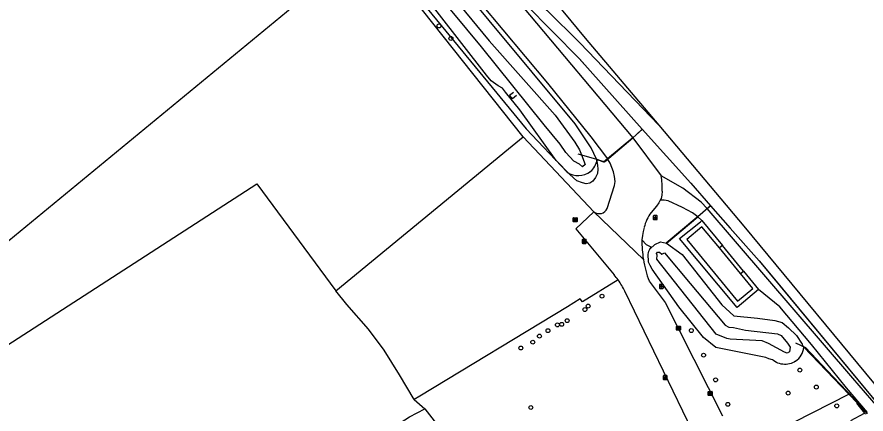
# Model space of a CAD drawing. Extents: x 156141 to 158132, y 385651 to 388399.
# Drawn here: x 157164.3 to 157377.8, y 387547.6 to 387647.2 of the extents above; entities that cross this region are included whole.
import ezdxf

# ---------------------------------------------------------------- set-up
doc = ezdxf.new("R2010")
doc.units = 0
for name, color, linetype in [('IMGEO_Boom', 7, 'Continuous'), ('IMGEO_Brandkraan', 7, 'Continuous'), ('IMGEO_Erf', 7, 'Continuous'), ('IMGEO_Geluidsscherm', 7, 'Continuous'), ('IMGEO_Grasland_overig', 7, 'Continuous'), ('IMGEO_Groenvoorziening', 7, 'Continuous'), ('IMGEO_Hek', 7, 'Continuous'), ('IMGEO_Kolk', 7, 'Continuous'), ('IMGEO_Lichtpunt', 7, 'Continuous'), ('IMGEO_Muur', 7, 'Continuous'), ('IMGEO_Oever', 7, 'Continuous'), ('IMGEO_Pand', 7, 'Continuous'), ('IMGEO_Pand_vergunning_verleend', 7, 'Continuous'), ('IMGEO_Rijbaan_lokaal_open', 7, 'Continuous'), ('IMGEO_Spoor', 7, 'Continuous'), ('IMGEO_Spoorbaan_halfverhard', 7, 'Continuous'), ('IMGEO_Terreindeel_gesloten', 7, 'Continuous'), ('IMGEO_Terreindeel_halfverhard', 7, 'Continuous'), ('IMGEO_Terreindeel_open', 7, 'Continuous'), ('IMGEO_Waterloop', 7, 'Continuous')]:
    doc.layers.add(name, color=color, linetype=linetype)

msp = doc.modelspace()

# ---------------------------------------------------------------- linework, layer by layer
at = {"layer": 'IMGEO_Boom'}
for centre in [(157270.45, 387644.99), (157273.45, 387641.86), (157311.44, 387577.15), (157307.15, 387573.78), (157307.96, 387574.66), (157302.68, 387570.99), (157300.23, 387569.93), (157301.31, 387570.07), (157295.71, 387567.12), (157297.85, 387568.48), (157333.89, 387568.51), (157294.03, 387565.6), (157291.03, 387564.13), (157336.98, 387562.33), (157361.17, 387558.59), (157340, 387556.12), (157365.33, 387554.32), (157358.24, 387552.81), (157343.08, 387549.98), (157370.46, 387549.6), (157293.55, 387549.2)]:
    msp.add_circle(centre, 0.489, dxfattribs=at)
at = {"layer": 'IMGEO_Brandkraan'}
for p, q in [((157304.19, 387595.92), (157304.19, 387596.77)), ((157304.27, 387596.84), (157305.12, 387596.84)), ((157305.12, 387595.84), (157304.27, 387595.84)), ((157304.68, 387596.62), (157304.71, 387596.62)), ((157304.7, 387596.06), (157304.68, 387596.06)), ((157305.19, 387596.77), (157305.19, 387595.92))]:
    msp.add_line(p, q, dxfattribs=at)
for points in [[(157304.19, 387595.92), (157304.19, 387596.77)], [(157304.27, 387596.84), (157305.12, 387596.84)], [(157305.12, 387595.84), (157304.27, 387595.84)], [(157304.54, 387596.54), (157304.54, 387596.14), (157304.75, 387596.14)], [(157304.77, 387596.54), (157304.54, 387596.54)], [(157304.72, 387596.46), (157304.67, 387596.46), (157304.67, 387596.39)], [(157304.67, 387596.39), (157304.72, 387596.39)], [(157304.73, 387596.31), (157304.67, 387596.31), (157304.67, 387596.23)], [(157304.67, 387596.23), (157304.73, 387596.23)], [(157305.19, 387596.77), (157305.19, 387595.92)]]:
    msp.add_lwpolyline(points, dxfattribs=at)
for centre, radius, start, end in [((157304.27, 387596.77), 0.0765, 91.552, 178.448), ((157304.27, 387596.77), 0.0765, 91.552, 178.448), ((157304.27, 387595.92), 0.0765, 181.552, 268.448), ((157304.27, 387595.92), 0.0765, 181.552, 268.448), ((157304.72, 387596.42), 0.0379, 267.8285, 90.9355), ((157304.73, 387596.27), 0.0404, 269.8759, 90.5077), ((157304.76, 387596.39), 0.251, 268.6676, 293.5347), ((157304.78, 387596.4), 0.145, 59.4692, 91.5367), ((157304.8, 387596.45), 0.0922, 285.5137, 58.1501), ((157304.81, 387596.25), 0.105, 301.3115, 78.989), ((157305.12, 387596.77), 0.0765, 1.552, 88.448), ((157305.12, 387596.77), 0.0765, 1.552, 88.448), ((157305.12, 387595.92), 0.0765, 271.552, 358.448), ((157305.12, 387595.92), 0.0765, 271.552, 358.448)]:
    msp.add_arc(centre, radius, start, end, dxfattribs=at)
for centre, major_axis, ratio, start_param, end_param in [((157304.68, 387596.34), (-0.387, 0.002), 0.722429, 4.712389, 7.853982), ((157304.7, 387596.34), (-0.39, 0.002), 0.717154, 1.570796, 4.712389)]:
    msp.add_ellipse(centre, major_axis=major_axis, ratio=ratio, start_param=start_param, end_param=end_param, dxfattribs=at)
at = {"layer": 'IMGEO_Erf'}
msp.add_lwpolyline([(157044.77, 387489.29), (157045.26, 387492.02), (157133.71, 387546.7), (157224.65, 387605.36), (157244.52, 387578.45)], dxfattribs=at)
at = {"layer": 'IMGEO_Geluidsscherm'}
for points in [[(157308.43, 387633.72), (157305.72, 387636.78)], [(157308.43, 387633.72), (157321.55, 387619.09), (157333.75, 387605.5), (157338.7, 387599.85), (157343.64, 387594.2), (157344.92, 387592.8), (157350.93, 387586.02), (157354.8, 387581.4), (157381.81, 387548.89)]]:
    msp.add_lwpolyline(points, dxfattribs=at)
at = {"layer": 'IMGEO_Grasland_overig'}
for points in [[(156939.41, 388054.84), (156944.18, 388055.05), (156945.58, 388054.55), (156946.77, 388053.65), (156948.55, 388051.57), (156970.11, 388025.24), (157005.47, 387982.53), (157049.8, 387929.3), (157100.84, 387868.17), (157258.43, 387677.55), (157297.71, 387630.61), (157308.64, 387617.11), (157312.86, 387611.64)], [(157310.02, 387611.56), (157308.68, 387614.42), (157304.73, 387620.42), (157185.76, 387763.15), (157144.22, 387814.24), (157076.68, 387895.92), (157054.02, 387923.54)], [(157292.21, 387650.48), (157291.45, 387649.84), (157319.16, 387616.92)], [(157321.55, 387619.09), (157320.05, 387617.67), (157319.16, 387616.92)], [(157312.86, 387611.64), (157311.85, 387610.8), (157310.02, 387611.56)], [(157337.92, 387599.16), (157336.34, 387600.74), (157331.76, 387604.24), (157326.34, 387607.34)], [(157335.55, 387597.1), (157334.2, 387598.1), (157331.64, 387599.44), (157328.11, 387601.08), (157327.11, 387601.25), (157326.06, 387601.21)], [(157337.92, 387599.16), (157338.7, 387599.85)], [(157380.91, 387549.21), (157374.51, 387556.55), (157337.92, 387599.16)], [(157327.67, 387590.41), (157335.55, 387597.1)], [(157336.55, 387596.15), (157335.55, 387597.1)], [(157350.77, 387578.81), (157345.43, 387574.32), (157330.95, 387591.59), (157336.17, 387595.84), (157336.55, 387596.15)], [(157323.54, 387589.09), (157323.55, 387589.1), (157323.76, 387589.42), (157322.61, 387590.02), (157321.49, 387591.28)], [(157323.54, 387589.09), (157323.57, 387589.05), (157324.76, 387590.08), (157326.12, 387590.79), (157327.65, 387590.42), (157327.67, 387590.41)], [(157327.67, 387590.41), (157331.56, 387587.64), (157341.59, 387574.96), (157344.62, 387572.24), (157350.55, 387571.62), (157354.92, 387571.06), (157356.73, 387570.53), (157358.33, 387569.22), (157360.3, 387567.23), (157361.76, 387565.12), (157361.83, 387564.79), (157362.16, 387564.44), (157362.16, 387564.32)], [(157378.23, 387547.9), (157372.93, 387554.16), (157364.13, 387565.03), (157356.14, 387574.47), (157350.77, 387578.81)], [(157373.46, 387552.53), (157362.16, 387564.32)], [(157373.46, 387552.53), (157375.56, 387550.34), (157375.45, 387550.25), (157377.45, 387547.81)]]:
    msp.add_lwpolyline(points, dxfattribs=at)
at = {"layer": 'IMGEO_Groenvoorziening'}
for points in [[(157291.6, 387617.11), (157223.8, 387702.43)], [(157310.02, 387611.56), (157310.33, 387610), (157310.4, 387609.03), (157310.34, 387607.96), (157309.84, 387606.96), (157309.14, 387606), (157308.4, 387605.49), (157307.45, 387605.31), (157306.53, 387605.6), (157305.12, 387606.13), (157303.32, 387607.66), (157299.95, 387611.17), (157290.74, 387623.89), (157287.14, 387628.35), (157286.46, 387629.34), (157285.36, 387629.94), (157283.6, 387631.19), (157282.41, 387632.66), (157270.01, 387648.51), (157265.31, 387654.35), (157259.96, 387660.72), (157242.73, 387680.95), (157239.04, 387685.66), (157223.8, 387702.43)], [(157244.52, 387578.45), (157287.96, 387614.12), (157291.6, 387617.11)], [(157309.42, 387598.34), (157291.6, 387617.11)], [(157360.08, 387560.8), (157359.72, 387560.59), (157359.35, 387560.4), (157358.96, 387560.25), (157358.55, 387560.14), (157358.14, 387560.06), (157357.72, 387560.01), (157357.3, 387560.01), (157356.89, 387560.04), (157356.47, 387560.11), (157356.07, 387560.22), (157355.67, 387560.36), (157355.29, 387560.53), (157354.92, 387560.74), (157354.58, 387560.98), (157354.28, 387561.12), (157353.42, 387561.4), (157352.62, 387561.78), (157340.06, 387564.26), (157336.93, 387566.74), (157330.77, 387574.44), (157324.03, 387583.89), (157323.55, 387584.86), (157323.17, 387585.68), (157323.1, 387586.52), (157323.05, 387586.9), (157323.04, 387587.09), (157323.04, 387587.28), (157323.07, 387587.66), (157323.14, 387588.04), (157323.24, 387588.41), (157323.38, 387588.76), (157323.54, 387589.09)], [(157315.51, 387581.22), (157306.54, 387575.74), (157305.96, 387576.44), (157302.73, 387574.48), (157265.64, 387552.06), (157264.19, 387551.18)], [(157264.19, 387551.18), (157260.54, 387557.36), (157256.64, 387563.55), (157252.74, 387568.83), (157247.26, 387575.04), (157244.52, 387578.45)], [(157346.04, 387538.57), (157373.46, 387552.53)], [(157264.19, 387551.18), (157266.88, 387548.83), (157290.64, 387518.4), (157293.57, 387514.64), (157294.47, 387513.49)]]:
    msp.add_lwpolyline(points, dxfattribs=at)
msp.add_arc((157357.46, 387564.72), 4.72, 303.8339, 355.0912, dxfattribs=at)
at = {"layer": 'IMGEO_Hek'}
for points in [[(157173.44, 387763.61), (157292.36, 387619.14)], [(157292.36, 387619.14), (157302.67, 387608.27)], [(157305.38, 387612.89), (157306.25, 387612.64), (157310.02, 387611.56), (157312.05, 387610.9), (157319.16, 387616.92), (157321.61, 387619.03)], [(157319.16, 387616.92), (157312.89, 387611.6)], [(157312.89, 387611.6), (157312.04, 387610.87), (157311.04, 387611.09), (157310.17, 387611.41)], [(157338.74, 387599.81), (157335.55, 387597.1), (157335.27, 387596.86), (157327.54, 387590.49)], [(157360.05, 387565.39), (157362.58, 387564.26), (157369.57, 387556.86), (157374.8, 387551.41), (157378.07, 387547.61)], [(157373.46, 387552.53), (157362.16, 387564.32)], [(157242.33, 387528.8), (157256.29, 387537.41), (157254.1, 387541.07), (157263.05, 387546.84), (157266.88, 387548.83), (157290.64, 387518.4)]]:
    msp.add_lwpolyline(points, dxfattribs=at)
for centre, radius, start, end in [((157305.97, 387611.82), 4.22, 306.897, 354.4536), ((157305.46, 387612.57), 5.13, 237.0916, 306.4263)]:
    msp.add_arc(centre, radius, start, end, dxfattribs=at)
at = {"layer": 'IMGEO_Kolk'}
for p, q in [((157330.17, 387568.65), (157330.17, 387569.51)), ((157330.24, 387569.58), (157331.1, 387569.58)), ((157330.66, 387569.36), (157330.68, 387569.36)), ((157331.17, 387569.51), (157331.17, 387568.65)), ((157331.1, 387568.58), (157330.24, 387568.58)), ((157330.68, 387568.8), (157330.66, 387568.8)), ((157338.16, 387552.28), (157338.16, 387553.14)), ((157338.24, 387553.21), (157339.09, 387553.21)), ((157339.09, 387552.21), (157338.24, 387552.21)), ((157338.65, 387552.99), (157338.68, 387552.99)), ((157338.67, 387552.43), (157338.65, 387552.43)), ((157339.16, 387553.14), (157339.16, 387552.28))]:
    msp.add_line(p, q, dxfattribs=at)
for points in [[(157330.17, 387568.65), (157330.17, 387569.51)], [(157330.24, 387569.58), (157331.1, 387569.58)], [(157330.49, 387569.28), (157330.61, 387569.28), (157330.61, 387569.13), (157330.74, 387569.28), (157330.91, 387569.28), (157330.76, 387569.13), (157330.91, 387568.88), (157330.76, 387568.88), (157330.68, 387569.04), (157330.61, 387568.98), (157330.61, 387568.88), (157330.49, 387568.88), (157330.49, 387569.28)], [(157331.17, 387569.51), (157331.17, 387568.65)], [(157331.1, 387568.58), (157330.24, 387568.58)], [(157338.16, 387552.28), (157338.16, 387553.14)], [(157338.24, 387553.21), (157339.09, 387553.21)], [(157339.09, 387552.21), (157338.24, 387552.21)], [(157338.48, 387552.91), (157338.61, 387552.91), (157338.61, 387552.76), (157338.74, 387552.91), (157338.9, 387552.91), (157338.76, 387552.76), (157338.91, 387552.51), (157338.76, 387552.51), (157338.67, 387552.67), (157338.61, 387552.61), (157338.61, 387552.51), (157338.48, 387552.51), (157338.48, 387552.91)], [(157339.16, 387553.14), (157339.16, 387552.28)]]:
    msp.add_lwpolyline(points, dxfattribs=at)
for centre, start, end in [((157330.25, 387569.5), 91.552, 178.448), ((157330.25, 387569.5), 91.552, 178.448), ((157331.09, 387569.5), 1.552, 88.448), ((157331.09, 387569.5), 1.552, 88.448), ((157330.25, 387568.65), 181.552, 268.448), ((157330.25, 387568.65), 181.552, 268.448), ((157331.09, 387568.65), 271.552, 358.448), ((157331.09, 387568.65), 271.552, 358.448), ((157338.24, 387553.13), 91.552, 178.448), ((157338.24, 387553.13), 91.552, 178.448), ((157338.24, 387552.28), 181.552, 268.448), ((157338.24, 387552.28), 181.552, 268.448), ((157339.09, 387553.13), 1.552, 88.448), ((157339.09, 387553.13), 1.552, 88.448), ((157339.09, 387552.28), 271.552, 358.448), ((157339.09, 387552.28), 271.552, 358.448)]:
    msp.add_arc(centre, 0.0765, start, end, dxfattribs=at)
for centre, major_axis, ratio, start_param, end_param in [((157330.66, 387569.08), (-0.387, 0.002), 0.722429, 4.712389, 7.853982), ((157330.68, 387569.08), (-0.39, 0.002), 0.717154, 1.570796, 4.712389), ((157338.65, 387552.71), (-0.387, 0.002), 0.722429, 4.712389, 7.853982), ((157338.67, 387552.71), (-0.39, 0.002), 0.717154, 1.570796, 4.712389)]:
    msp.add_ellipse(centre, major_axis=major_axis, ratio=ratio, start_param=start_param, end_param=end_param, dxfattribs=at)
at = {"layer": 'IMGEO_Lichtpunt'}
for p, q in [((157324.34, 387597.27), (157324.34, 387596.46)), ((157324.34, 387597.27), (157324.34, 387596.46)), ((157325.24, 387597.36), (157324.43, 387597.36)), ((157325.24, 387597.36), (157324.43, 387597.36)), ((157325.34, 387596.46), (157325.34, 387597.27)), ((157325.34, 387596.46), (157325.34, 387597.27)), ((157324.43, 387596.37), (157325.24, 387596.37)), ((157324.43, 387596.37), (157325.24, 387596.37)), ((157306.47, 387591.32), (157306.47, 387590.51)), ((157306.47, 387591.32), (157306.47, 387590.51)), ((157306.48, 387591.29), (157306.48, 387590.48)), ((157306.48, 387591.29), (157306.48, 387590.48)), ((157307.37, 387591.41), (157306.57, 387591.41)), ((157307.37, 387591.41), (157306.57, 387591.41)), ((157307.38, 387591.38), (157306.58, 387591.38)), ((157307.38, 387591.38), (157306.58, 387591.38)), ((157307.47, 387590.51), (157307.47, 387591.32)), ((157307.47, 387590.51), (157307.47, 387591.32)), ((157307.48, 387590.48), (157307.48, 387591.29)), ((157307.48, 387590.48), (157307.48, 387591.29)), ((157306.57, 387590.41), (157307.37, 387590.41)), ((157306.57, 387590.41), (157307.37, 387590.41)), ((157306.58, 387590.39), (157307.38, 387590.39)), ((157306.58, 387590.39), (157307.38, 387590.39)), ((157325.86, 387580.01), (157325.86, 387579.2)), ((157325.86, 387580.01), (157325.86, 387579.2)), ((157326.77, 387580.1), (157325.96, 387580.1)), ((157326.77, 387580.1), (157325.96, 387580.1)), ((157326.86, 387579.2), (157326.86, 387580.01)), ((157326.86, 387579.2), (157326.86, 387580.01)), ((157325.96, 387579.1), (157326.77, 387579.1)), ((157325.96, 387579.1), (157326.77, 387579.1)), ((157326.84, 387557.09), (157326.84, 387556.29)), ((157326.84, 387557.09), (157326.84, 387556.29)), ((157327.74, 387557.19), (157326.93, 387557.19)), ((157327.74, 387557.19), (157326.93, 387557.19)), ((157327.83, 387556.29), (157327.83, 387557.09)), ((157327.83, 387556.29), (157327.83, 387557.09)), ((157326.93, 387556.19), (157327.74, 387556.19)), ((157326.93, 387556.19), (157327.74, 387556.19))]:
    msp.add_line(p, q, dxfattribs=at)
for points in [[(157324.71, 387596.93), (157324.75, 387596.9), (157324.57, 387596.64), (157324.53, 387596.67), (157324.71, 387596.93)], [(157324.82, 387596.88), (157324.86, 387596.88), (157324.86, 387596.56), (157324.82, 387596.56), (157324.82, 387596.88)], [(157324.93, 387596.9), (157324.96, 387596.93), (157325.15, 387596.67), (157325.11, 387596.64), (157324.93, 387596.9)], [(157306.85, 387590.98), (157306.89, 387590.95), (157306.7, 387590.69), (157306.66, 387590.72), (157306.85, 387590.98)], [(157306.86, 387590.95), (157306.9, 387590.93), (157306.71, 387590.66), (157306.67, 387590.69), (157306.86, 387590.95)], [(157306.95, 387590.93), (157307, 387590.93), (157307, 387590.61), (157306.95, 387590.61), (157306.95, 387590.93)], [(157306.96, 387590.91), (157307.01, 387590.91), (157307.01, 387590.58), (157306.96, 387590.58), (157306.96, 387590.91)], [(157307.06, 387590.95), (157307.1, 387590.98), (157307.28, 387590.72), (157307.25, 387590.69), (157307.06, 387590.95)], [(157307.07, 387590.93), (157307.11, 387590.95), (157307.29, 387590.69), (157307.26, 387590.66), (157307.07, 387590.93)], [(157326.24, 387579.67), (157326.28, 387579.64), (157326.09, 387579.38), (157326.05, 387579.41), (157326.24, 387579.67)], [(157326.34, 387579.62), (157326.39, 387579.62), (157326.39, 387579.3), (157326.34, 387579.3), (157326.34, 387579.62)], [(157326.45, 387579.64), (157326.49, 387579.67), (157326.68, 387579.41), (157326.64, 387579.38), (157326.45, 387579.64)], [(157327.21, 387556.76), (157327.25, 387556.73), (157327.06, 387556.47), (157327.02, 387556.49), (157327.21, 387556.76)], [(157327.31, 387556.71), (157327.36, 387556.71), (157327.36, 387556.39), (157327.31, 387556.39), (157327.31, 387556.71)], [(157327.42, 387556.73), (157327.46, 387556.76), (157327.65, 387556.49), (157327.61, 387556.47), (157327.42, 387556.73)]]:
    msp.add_lwpolyline(points, dxfattribs=at)
for centre in [(157324.84, 387597.07), (157306.97, 387591.11), (157306.98, 387591.09), (157326.36, 387579.8), (157327.34, 387556.89)]:
    msp.add_circle(centre, 0.0994, dxfattribs=at)
for centre, start, end in [((157324.43, 387597.27), 90, 180), ((157324.43, 387597.27), 90, 180), ((157325.24, 387597.27), 0, 90), ((157325.24, 387597.27), 0, 90), ((157324.43, 387596.46), 180, 270), ((157324.43, 387596.46), 180, 270), ((157325.24, 387596.46), 270, 0), ((157325.24, 387596.46), 270, 360), ((157306.57, 387591.32), 90, 180), ((157306.57, 387591.32), 90, 180), ((157306.57, 387590.51), 180, 270), ((157306.57, 387590.51), 180, 270), ((157306.58, 387591.29), 90, 180), ((157306.58, 387591.29), 90, 180), ((157306.58, 387590.48), 180, 270), ((157306.58, 387590.48), 180, 270), ((157307.37, 387591.32), 0, 90), ((157307.37, 387591.32), 0, 90), ((157307.37, 387590.51), 270, 0), ((157307.37, 387590.51), 270, 360), ((157307.38, 387591.29), 0, 90), ((157307.38, 387591.29), 0, 90), ((157307.38, 387590.48), 270, 0), ((157307.38, 387590.48), 270, 360), ((157325.96, 387580.01), 90, 180), ((157325.96, 387580.01), 90, 180), ((157326.77, 387580.01), 0, 90), ((157326.77, 387580.01), 0, 90), ((157325.96, 387579.2), 180, 270), ((157325.96, 387579.2), 180, 270), ((157326.77, 387579.2), 270, 0), ((157326.77, 387579.2), 270, 360), ((157326.93, 387557.09), 90, 180), ((157326.93, 387557.09), 90, 180), ((157327.74, 387557.09), 0, 90), ((157327.74, 387557.09), 0, 90), ((157326.93, 387556.29), 180, 270), ((157326.93, 387556.29), 180, 270), ((157327.74, 387556.29), 270, 0), ((157327.74, 387556.29), 270, 360)]:
    msp.add_arc(centre, 0.0946, start, end, dxfattribs=at)
at = {"layer": 'IMGEO_Muur'}
for points in [[(157288.97, 387626.72), (157288.22, 387627.6), (157289.17, 387628.36)], [(157289.93, 387627.51), (157288.97, 387626.72)], [(157374.04, 387545.94), (157377.45, 387547.81)], [(157377.45, 387547.81), (157377.7, 387547.51)]]:
    msp.add_lwpolyline(points, dxfattribs=at)
at = {"layer": 'IMGEO_Oever'}
msp.add_lwpolyline([(157306.25, 387612.64), (157310.02, 387611.56)], dxfattribs=at)
at = {"layer": 'IMGEO_Pand'}
for points in [[(157031.54, 387652.38), (157066.03, 387680.76), (157139.91, 387741.6), (157134.7, 387748.05), (157143.66, 387756.2), (157147.87, 387759.66), (157236.36, 387652.06), (157129.42, 387564.1), (157114.4, 387582.32), (157099.03, 387569.68)], [(157340.96, 387589.24), (157336.58, 387594.56), (157332.74, 387591.4), (157345.49, 387575.9), (157349.33, 387579.06), (157346.24, 387582.82)], [(157346.24, 387582.82), (157340.96, 387589.24)]]:
    msp.add_lwpolyline(points, dxfattribs=at)
at = {"layer": 'IMGEO_Pand_vergunning_verleend'}
msp.add_lwpolyline([(157147.33, 387759.22), (157147.87, 387759.66), (157236.36, 387652.06), (157129.42, 387564.1), (157126.75, 387567.33), (157114.4, 387582.32), (157113.95, 387581.95), (157099.03, 387569.68), (157096.47, 387572.82), (157031.54, 387652.38), (157066.03, 387680.76), (157139.91, 387741.6), (157134.7, 387748.05), (157143.66, 387756.2), (157147.33, 387759.22)], dxfattribs=at)
at = {"layer": 'IMGEO_Rijbaan_lokaal_open'}
for points in [[(157319.16, 387616.92), (157312.86, 387611.64)], [(157319.16, 387616.92), (157326.34, 387607.34)], [(157312.77, 387599.16), (157314.58, 387604.94), (157314.74, 387605.97), (157314.58, 387607.15), (157314.31, 387608.32), (157313.93, 387609.46), (157313.46, 387610.55), (157312.86, 387611.64)], [(157326.55, 387603.52), (157326.5, 387602.48), (157326.31, 387601.7), (157326.06, 387601.21)], [(157326.06, 387601.21), (157325.74, 387600.6), (157325.11, 387599.75), (157323.77, 387598.12)], [(157309.42, 387598.34), (157304.86, 387594.01), (157314.52, 387582.5)], [(157321.84, 387586.34), (157309.42, 387598.34)], [(157322.05, 387594.42), (157321.83, 387593.39), (157321.65, 387592.34), (157321.49, 387591.28)], [(157323.29, 387580.95), (157327.31, 387575.54), (157341.77, 387547.08)], [(157334.22, 387543.29), (157317.2, 387578.37)]]:
    msp.add_lwpolyline(points, dxfattribs=at)
for centre, radius, start, end in [((157306.74, 387604.34), 19.83, 357.6461, 8.7102), ((157310.78, 387600.02), 2.16, 230.8993, 336.6493), ((157331.12, 387592.46), 9.28, 142.3801, 167.7593), ((157349.1, 387590.78), 27.62, 178.9583, 189.2558), ((157349.03, 387590.76), 27.54, 189.2345, 200.8521), ((157298.8, 387569.32), 20.51, 35.4409, 39.9679), ((157299.02, 387569.53), 20.21, 25.933, 35.3297)]:
    msp.add_arc(centre, radius, start, end, dxfattribs=at)
at = {"layer": 'IMGEO_Spoor'}
for points in [[(156953.23, 388066.68), (157051.9, 387949.39), (157078.07, 387918.5), (157307.24, 387641.94)], [(156949.39, 388063.46), (156972.33, 388036.31), (157066.79, 387923.98), (157108.78, 387873.67), (157256.83, 387694.93), (157269.63, 387679.51), (157279.26, 387668.04), (157290.96, 387655.29), (157294.97, 387651.24), (157297.57, 387648.95), (157305.86, 387640.71)], [(157307.24, 387641.94), (157325.72, 387620.11)], [(157305.86, 387640.71), (157325.72, 387620.11)], [(157325.72, 387620.11), (157347.12, 387594.76), (157383.71, 387550.56)]]:
    msp.add_lwpolyline(points, dxfattribs=at)
at = {"layer": 'IMGEO_Spoorbaan_halfverhard'}
for points in [[(157292.21, 387650.48), (157305.77, 387636.73), (157308.43, 387633.72), (157321.55, 387619.09)], [(157321.55, 387619.09), (157333.75, 387605.5), (157338.7, 387599.85)], [(157338.7, 387599.85), (157343.64, 387594.2), (157350.93, 387586.02), (157381.81, 387548.89), (157387.36, 387541.96), (157387.33, 387541.94)]]:
    msp.add_lwpolyline(points, dxfattribs=at)
at = {"layer": 'IMGEO_Terreindeel_gesloten'}
for points in [[(157341.7, 387589.86), (157340.96, 387589.24)], [(157346.98, 387583.43), (157341.7, 387589.86)], [(157346.24, 387582.82), (157346.98, 387583.43)]]:
    msp.add_lwpolyline(points, dxfattribs=at)
at = {"layer": 'IMGEO_Terreindeel_halfverhard'}
msp.add_lwpolyline([(157335.55, 387597.1), (157337.92, 387599.16)], dxfattribs=at)
at = {"layer": 'IMGEO_Terreindeel_open'}
for points in [[(157336.55, 387596.15), (157341.7, 387589.86)], [(157346.98, 387583.43), (157350.77, 387578.81)]]:
    msp.add_lwpolyline(points, dxfattribs=at)
at = {"layer": 'IMGEO_Waterloop'}
for points in [[(157051.6, 387921.58), (157052.3, 387920.82), (157052.7, 387920.11), (157054.93, 387916.89), (157056.58, 387915.19), (157065.57, 387903.99), (157093.66, 387871.35), (157093.53, 387871.14), (157110.69, 387850.41), (157168.34, 387780.23), (157183.13, 387760.99), (157237.79, 387696.07), (157283.11, 387641.23), (157299.65, 387622.55), (157304.58, 387615.83), (157305.74, 387613.91), (157306.25, 387612.64)], [(157306.25, 387612.64), (157307.21, 387610.21), (157306.55, 387609.64), (157305.82, 387610.26), (157304.34, 387611.04), (157302.37, 387613.24), (157300.88, 387615.3), (157296.89, 387620.15), (157281.18, 387639.78), (157181.51, 387759.65), (157111.39, 387846.79), (157085.66, 387878.3), (157066.34, 387900.35), (157059.74, 387908.21), (157053.61, 387916.1), (157052.83, 387917.35), (157051.53, 387918.96), (157050.54, 387920.73)], [(157325.31, 387587.41), (157325.12, 387587.89), (157325.38, 387588.15), (157325.88, 387588.17), (157326.5, 387587.71), (157327.16, 387588.03), (157333.64, 387580.33), (157342.44, 387569.86), (157343.3, 387569.4), (157344.52, 387569.3), (157347.48, 387568.64), (157355.56, 387567.65), (157356.5, 387567.31), (157358.1, 387565.33), (157358.77, 387564.31), (157358.58, 387563.2), (157357.98, 387562.86), (157357.34, 387563.1), (157353.34, 387565.26), (157351.68, 387565.91), (157343.65, 387566.32), (157342.82, 387566.5), (157340.17, 387567.64), (157325.2, 387586.4), (157325.31, 387587.41)]]:
    msp.add_lwpolyline(points, dxfattribs=at)

doc.saveas('drawing.dxf')
